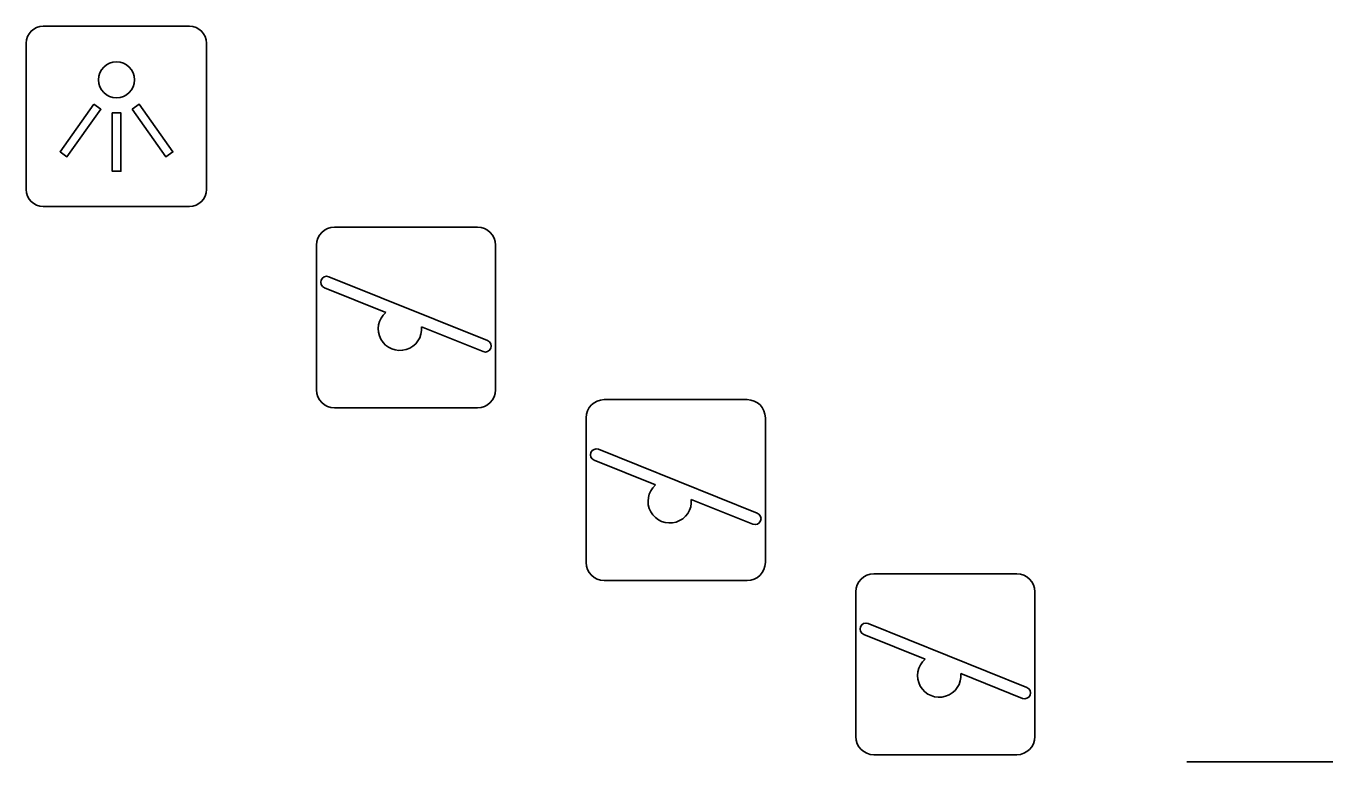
# Model space of a CAD drawing. Extents: x 159280 to 160375, y 384531 to 385872.
# Drawn here: x 160102.81 to 160110.03, y 384954.65 to 384958.71 of the extents above; entities that cross this region are included whole.
import ezdxf

# ---------------------------------------------------------------- set-up
doc = ezdxf.new("R2010")
doc.units = 0
doc.layers.add('IMGEO_Lichtpunt', color=7, linetype='Continuous')
doc.layers.add('IMGEO_Speelvoorziening', color=7, linetype='Continuous')

msp = doc.modelspace()

# ---------------------------------------------------------------- linework, layer by layer
at = {"layer": 'IMGEO_Lichtpunt'}
for p, q in [((160103.7106, 384958.7141), (160102.9035, 384958.7141)), ((160103.7106, 384958.7141), (160102.9035, 384958.7141)), ((160102.8088, 384958.6195), (160102.8088, 384957.8123)), ((160102.8088, 384958.6195), (160102.8088, 384957.8123)), ((160103.8053, 384957.8123), (160103.8053, 384958.6195)), ((160103.8053, 384957.8123), (160103.8053, 384958.6195)), ((160102.9035, 384957.7177), (160103.7106, 384957.7177)), ((160102.9035, 384957.7177), (160103.7106, 384957.7177)), ((160110.0266, 384954.6511), (160109.2195, 384954.6511)), ((160110.0266, 384954.6511), (160109.2195, 384954.6511))]:
    msp.add_line(p, q, dxfattribs=at)
for points in [[(160103.1832, 384958.2828), (160103.2217, 384958.2553), (160103.0344, 384957.9929), (160102.9959, 384958.0204), (160103.1832, 384958.2828)], [(160103.3946, 384958.2551), (160103.4332, 384958.2825), (160103.6199, 384958.0196), (160103.5813, 384957.9922), (160103.3946, 384958.2551)], [(160103.2847, 384958.2351), (160103.332, 384958.2351), (160103.332, 384957.9127), (160103.2847, 384957.9127), (160103.2847, 384958.2351)]]:
    msp.add_lwpolyline(points, dxfattribs=at)
msp.add_circle((160103.3084, 384958.4174), 0.0994, dxfattribs=at)
for centre, start, end in [((160102.9035, 384958.6195), 90, 180), ((160102.9035, 384958.6195), 90, 180), ((160103.7106, 384958.6195), 0, 90), ((160103.7106, 384958.6195), 0, 90), ((160102.9035, 384957.8123), 180, 270), ((160102.9035, 384957.8123), 180, 270), ((160103.7106, 384957.8123), 270, 0), ((160103.7106, 384957.8123), 270, 360)]:
    msp.add_arc(centre, 0.0946, start, end, dxfattribs=at)
at = {"layer": 'IMGEO_Speelvoorziening'}
for p, q in [((160104.5121, 384957.6045), (160105.3019, 384957.6045)), ((160105.3019, 384957.6045), (160104.5121, 384957.6045)), ((160104.4121, 384956.7055), (160104.4121, 384957.5045)), ((160104.4121, 384957.5045), (160104.4121, 384956.7055)), ((160105.4019, 384957.5045), (160105.4019, 384956.7055)), ((160105.4019, 384956.7055), (160105.4019, 384957.5045)), ((160104.4808, 384957.3302), (160105.3575, 384956.9774)), ((160104.795, 384957.1333), (160104.4564, 384957.2696)), ((160105.3331, 384956.9168), (160104.993, 384957.0536)), ((160105.3019, 384956.6055), (160104.5121, 384956.6055)), ((160104.5121, 384956.6055), (160105.3019, 384956.6055)), ((160106.0021, 384956.6515), (160106.7919, 384956.6515)), ((160106.7919, 384956.6515), (160106.0021, 384956.6515)), ((160105.9021, 384955.7525), (160105.9021, 384956.5515)), ((160105.9021, 384956.5515), (160105.9021, 384955.7525)), ((160106.8919, 384956.5515), (160106.8919, 384955.7525)), ((160106.8919, 384955.7525), (160106.8919, 384956.5515)), ((160106.285, 384956.1803), (160105.9464, 384956.3166)), ((160105.9708, 384956.3772), (160106.8475, 384956.0244)), ((160106.8231, 384955.9638), (160106.483, 384956.1006)), ((160107.4911, 384955.6895), (160108.2809, 384955.6895)), ((160108.2809, 384955.6895), (160107.4911, 384955.6895)), ((160106.7919, 384955.6525), (160106.0021, 384955.6525)), ((160106.0021, 384955.6525), (160106.7919, 384955.6525)), ((160107.3911, 384954.7905), (160107.3911, 384955.5895)), ((160107.3911, 384955.5895), (160107.3911, 384954.7905)), ((160108.3809, 384955.5895), (160108.3809, 384954.7905)), ((160108.3809, 384954.7905), (160108.3809, 384955.5895)), ((160107.4598, 384955.4152), (160108.3365, 384955.0624)), ((160107.774, 384955.2183), (160107.4354, 384955.3546)), ((160108.3121, 384955.0018), (160107.972, 384955.1386)), ((160108.2809, 384954.6905), (160107.4911, 384954.6905)), ((160107.4911, 384954.6905), (160108.2809, 384954.6905))]:
    msp.add_line(p, q, dxfattribs=at)
for centre, radius, start, end in [((160104.5121, 384957.5045), 0.1, 90, 180), ((160104.5121, 384957.5045), 0.1, 90, 180), ((160105.3019, 384957.5045), 0.1, 0, 90), ((160105.3019, 384957.5045), 0.1, 360, 90), ((160104.4686, 384957.2999), 0.0327, 68.07798, 248.07798), ((160104.8736, 384957.0429), 0.1198, 130.99278, 5.16318), ((160105.3453, 384956.9471), 0.0327, 248.07798, 68.07798), ((160104.5121, 384956.7055), 0.1, 180, 270), ((160104.5121, 384956.7055), 0.1, 180, 270), ((160105.3019, 384956.7055), 0.1, 270, 0), ((160105.3019, 384956.7055), 0.1, 270, 0), ((160106.0021, 384956.5515), 0.1, 90, 180), ((160106.0021, 384956.5515), 0.1, 90, 180), ((160106.7919, 384956.5515), 0.1, 0, 90), ((160106.7919, 384956.5515), 0.1, 360, 90), ((160105.9586, 384956.3469), 0.0327, 68.07798, 248.07798), ((160106.3636, 384956.0899), 0.1198, 130.99278, 5.16318), ((160106.8353, 384955.9941), 0.0327, 248.07798, 68.07798), ((160106.0021, 384955.7525), 0.1, 180, 270), ((160106.0021, 384955.7525), 0.1, 180, 270), ((160106.7919, 384955.7525), 0.1, 270, 0), ((160106.7919, 384955.7525), 0.1, 270, 0), ((160107.4911, 384955.5895), 0.1, 90, 180), ((160107.4911, 384955.5895), 0.1, 90, 180), ((160108.2809, 384955.5895), 0.1, 0, 90), ((160108.2809, 384955.5895), 0.1, 360, 90), ((160107.4476, 384955.3849), 0.0327, 68.07798, 248.07798), ((160107.8526, 384955.1279), 0.1198, 130.99278, 5.16318), ((160108.3243, 384955.0321), 0.0327, 248.07798, 68.07798), ((160107.4911, 384954.7905), 0.1, 180, 270), ((160107.4911, 384954.7905), 0.1, 180, 270), ((160108.2809, 384954.7905), 0.1, 270, 0), ((160108.2809, 384954.7905), 0.1, 270, 0)]:
    msp.add_arc(centre, radius, start, end, dxfattribs=at)

doc.saveas('drawing.dxf')
